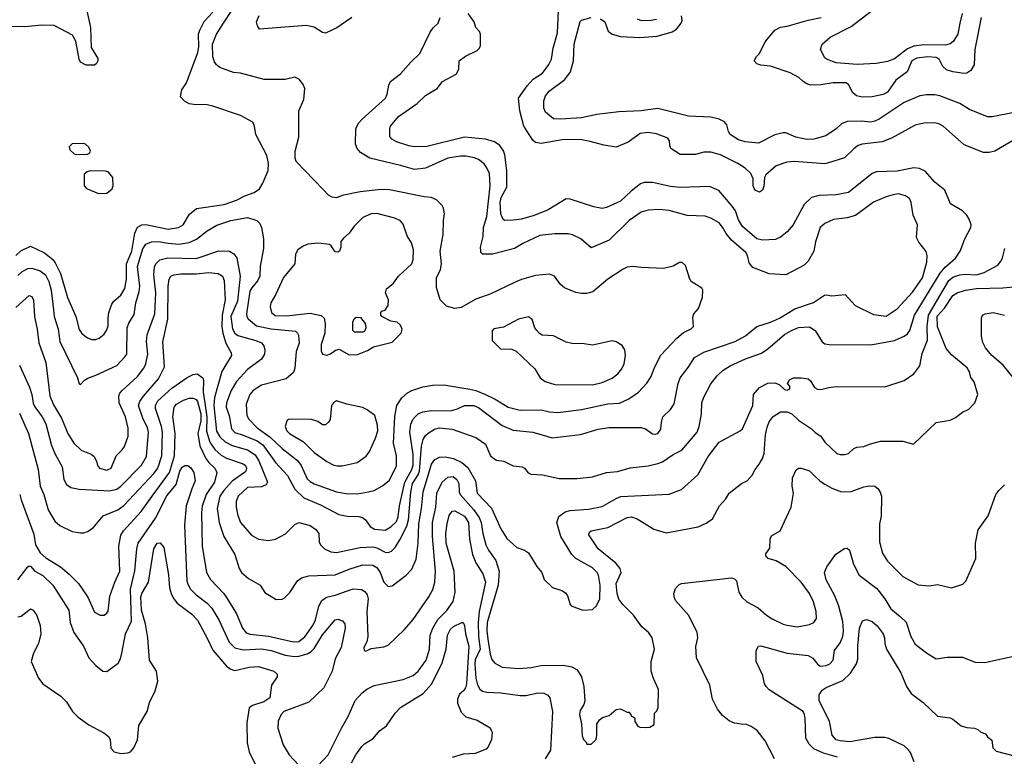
# Model space of a CAD drawing. Extents: x 997028 to 1115134, y 536408 to 618974.
# Tile 410 of 473: x 1073448 to 1080525, y 557634 to 562930. Entities that reach past the tile are written whole.
import ezdxf

# ---------------------------------------------------------------- set-up
doc = ezdxf.new("R2010")
doc.units = 0

msp = doc.modelspace()

# ---------------------------------------------------------------- linework, layer by layer
at = {"layer": '0CON10XD'}
for points in [[(1073910.5, 563085), (1073957.5, 562875), (1073960.7, 562730.7), (1074008.3, 562651.7), (1074010, 562635), (1074000, 562615), (1073985, 562602.5), (1073925, 562603.8), (1073885, 562623.8), (1073874.3, 562645), (1073850, 562775), (1073827.9, 562817.9), (1073695, 562887.1), (1073605, 562889.5), (1073485, 562879.1), (1073385, 562882.1)], [(1073419.2, 561235), (1073455, 561268.2), (1073525, 561300.6), (1073624.7, 561254.7), (1073685.3, 561205.3), (1073701.9, 561181.9), (1073740.3, 561105), (1073792, 560932), (1073851.8, 560795), (1073875, 560702), (1073894.1, 560674.1), (1073935, 560643.1), (1073965, 560629.4), (1073995, 560631.1), (1074019.1, 560640.9), (1074055, 560670), (1074075, 560700), (1074082.4, 560727.6), (1074083.7, 560783.7), (1074088.9, 560825), (1074110.4, 560885), (1074125, 560905.4), (1074175, 560948.2), (1074202.5, 560997.5), (1074214.8, 561065.2), (1074215.5, 561175), (1074254.3, 561265), (1074275.3, 561394.7), (1074295, 561437.1), (1074325, 561454.4), (1074355, 561458.5), (1074515, 561423.2), (1074588.8, 561435), (1074621.4, 561455), (1074667.6, 561532.4), (1074718.3, 561571.7), (1074918.1, 561601.9), (1075005, 561631.5), (1075066.7, 561663.3), (1075133.5, 561686.5), (1075170.8, 561715), (1075195.8, 561755), (1075233.8, 561845), (1075237.1, 561895), (1075223, 561953), (1075144.1, 562104.1), (1075136.2, 562165), (1075122.3, 562192.3), (1075035, 562242), (1074835, 562308.1), (1074795, 562317.8), (1074699.1, 562319.1), (1074665.6, 562325.6), (1074631.2, 562345), (1074603.8, 562375), (1074613.8, 562425), (1074645.6, 562475), (1074728.4, 562695), (1074735.2, 562735), (1074733.6, 562825), (1074741.4, 562855), (1074772.5, 562917.5), (1074834.7, 562985)], [(1073435, 561090), (1073463.6, 561116.4), (1073505, 561140.6), (1073535, 561143.5), (1073595, 561125.3), (1073632.4, 561095), (1073657.3, 561047.3), (1073674.8, 560985), (1073690.8, 560845), (1073696, 560795), (1073724.6, 560704.6), (1073735.5, 560615), (1073862, 560355), (1073875, 560312.5), (1073885, 560307.5), (1073912.7, 560337.3), (1073938.1, 560351.9), (1073995, 560372.9), (1074145, 560444.4), (1074204.4, 560505), (1074216.5, 560525), (1074219.6, 560715), (1074232, 560748), (1074270.9, 560809.1), (1074282.1, 560895), (1074307.5, 560975), (1074310.6, 561015), (1074294.2, 561155), (1074333.1, 561283.1), (1074355, 561316.8), (1074395, 561332.8), (1074445, 561335.8), (1074515, 561322), (1074595, 561316.8), (1074665, 561328.7), (1074717.7, 561352.3), (1074795, 561411.2), (1074865, 561453.1), (1074965, 561485.9), (1075085, 561507.3), (1075152, 561485), (1075173.6, 561463.6), (1075185.6, 561435.6), (1075200, 561355), (1075199.1, 561285), (1075176.4, 561156.4), (1075173.6, 561085), (1075160, 561055), (1075115, 561001.4), (1075102.4, 560977.6), (1075076.8, 560815), (1075079.6, 560795), (1075089.6, 560779.6), (1075149.5, 560729.5), (1075255, 560706.4), (1075429.6, 560689.6), (1075445, 560675.8), (1075450.9, 560660.9), (1075457.5, 560605), (1075435.5, 560545), (1075425.7, 560424.3), (1075415.6, 560394.4), (1075361.9, 560348.1), (1075185, 560301.3), (1075125.5, 560265), (1075101.5, 560235), (1075075.6, 560165), (1075079.2, 560085), (1075095, 560058.1), (1075154.6, 559995), (1075248.7, 559928.7), (1075335, 559848), (1075445, 559760.8), (1075470.8, 559725), (1075515, 559629.5), (1075535, 559609.6), (1075565, 559592.7), (1075725, 559536.2), (1075795, 559522.1), (1075875, 559521.8), (1075955, 559534.4), (1075995, 559545.7), (1076055, 559577.8), (1076105, 559618), (1076155, 559722.5), (1076156.4, 559795), (1076134.7, 559885), (1076144.3, 560075.7), (1076158.5, 560155), (1076195, 560210.6), (1076234.1, 560245.9), (1076266.7, 560263.3), (1076345, 560289.4), (1076415, 560303.1), (1076495, 560305.7), (1076683, 560273), (1076725, 560264), (1076795.7, 560235.7), (1076865, 560202.3), (1076958, 560145), (1077045, 560121.8), (1077195, 560125.5), (1077255, 560109.6), (1077315, 560104.6), (1077485, 560128.1), (1077675, 560166.9), (1077757.6, 560172.4), (1077826.1, 560203.9), (1077895, 560251.4), (1077955, 560316), (1077987.1, 560365), (1078010.2, 560429.8), (1078055, 560518), (1078170.4, 560639.6), (1078219.3, 560680.7), (1078275, 560708), (1078291.2, 560725), (1078285, 560790), (1078293.3, 560815), (1078327.7, 560852.3), (1078356.2, 560935), (1078356.7, 560985), (1078350.7, 561000.7), (1078275, 561047.5), (1078263.8, 561065), (1078233.6, 561163.6), (1078210, 561185), (1078190, 561185), (1078145, 561156.7), (1078075, 561140), (1077915, 561147.1), (1077854.4, 561155.6), (1077815, 561150.6), (1077785, 561136.9), (1077675, 561064.5), (1077566.4, 560973.6), (1077521.7, 560961.7), (1077485, 560960.9), (1077445, 560968.5), (1077362.8, 561002.8), (1077334, 561025), (1077291.2, 561085), (1077255, 561100), (1077155, 561090.6), (1077055, 561062.5), (1077005, 561041.4), (1076835, 560958.6), (1076725, 560919.4), (1076620.3, 560859.7), (1076575, 560852.9), (1076515, 560870.8), (1076470.8, 560915), (1076442.5, 561005), (1076444.2, 561075), (1076472.2, 561135), (1076479.5, 561175), (1076469.5, 561265), (1076491.9, 561385), (1076492.9, 561485), (1076500, 561535), (1076494.1, 561574.1), (1076484.1, 561594.1), (1076444.1, 561634.1), (1076405, 561650.8), (1076355, 561655.6), (1076105, 561705.5), (1076045, 561709.5), (1075895, 561692.7), (1075765, 561665.6), (1075725, 561649.2), (1075693.2, 561653.2), (1075668.3, 561668.3), (1075627.9, 561707.9), (1075435, 561910), (1075427.5, 561935), (1075427.1, 561985), (1075453.1, 562085), (1075454.4, 562275), (1075490, 562355), (1075496, 562435), (1075486.2, 562465), (1075459.5, 562499.5), (1075425, 562516.7), (1075355, 562500), (1075205, 562500), (1075035, 562545.6), (1074985, 562550.6), (1074885.5, 562585.5), (1074861.9, 562605), (1074846.9, 562626.9), (1074835, 562662.5), (1074833.1, 562755), (1074862.5, 562825), (1074913.6, 562905), (1074971.2, 562995)], [(1080607, 562073), (1080455.9, 561984.1), (1080415, 561974.2), (1080375, 561975.8), (1080235, 562030.8), (1080085, 562164.4), (1080055, 562181.5), (1080025, 562189.1), (1079946.6, 562186.6), (1079885, 562170.5), (1079715, 562078.1), (1079647.8, 562052.2), (1079502.5, 562035), (1079475, 562025.6), (1079445.8, 562005), (1079375, 561936), (1079255, 561898.1), (1079235, 561894.4), (1079015, 561910.4), (1078962.5, 561905), (1078885, 561878.6), (1078811.2, 561815), (1078802, 561795), (1078796.1, 561733.9), (1078786.7, 561705), (1078765, 561690), (1078735, 561703.3), (1078726.4, 561716.4), (1078720, 561735), (1078718.8, 561785), (1078703, 561823), (1078662, 561862), (1078610, 561895), (1078485, 561957.3), (1078415, 561976.4), (1078365, 561978.5), (1078305, 561960.6), (1078195, 561960.8), (1078127.5, 562005), (1078120, 562025), (1078119.3, 562059.3), (1078105, 562078.8), (1078025, 562110), (1077965, 562118.2), (1077908.3, 562111.7), (1077821.3, 562048.7), (1077735, 562014), (1077645, 562027.1), (1077547.5, 562055), (1077475, 562068.5), (1077346.4, 562066.4), (1077195, 562040), (1077155, 562046.7), (1077135, 562063.3), (1077072.1, 562165), (1077042.5, 562275), (1077032.5, 562365), (1077094.3, 562455), (1077138.4, 562501.6), (1077205, 562546.2), (1077251, 562609), (1077269.6, 562645), (1077281.1, 562725), (1077313.9, 562836.1), (1077320, 562995)], [(1080205.3, 562904.7), (1080190.8, 562825), (1080157, 562773), (1080135, 562756.5), (1080102.3, 562747.7), (1079945, 562749.5), (1079875, 562740.6), (1079829.7, 562720.3), (1079735, 562649.2), (1079685, 562628.9), (1079604.6, 562614.6), (1079466.7, 562606.7), (1079315, 562619.6), (1079246.7, 562645), (1079234, 562655), (1079202.5, 562715), (1079216, 562755), (1079272, 562805), (1079425, 562880), (1079568.7, 562991.3)], [(1073419.8, 560860.2), (1073515, 560946), (1073535, 560938.8), (1073547.1, 560912.9), (1073553.9, 560793.9), (1073573.8, 560703.8), (1073585.9, 560605.9), (1073635.3, 560465), (1073665.4, 560225), (1073689.6, 560159.6), (1073747.5, 560065), (1073793.5, 559955), (1073836.2, 559886.2), (1073890, 559835), (1073961.2, 559805), (1073980.9, 559790.9), (1074000, 559755), (1074006, 559725), (1074021.2, 559705), (1074075, 559690), (1074104.3, 559705.7), (1074140, 559795), (1074183.9, 559836.1), (1074199.7, 559860.3), (1074226.9, 559935), (1074227.1, 559992.9), (1074208, 560075), (1074162.2, 560175), (1074160, 560225), (1074167.1, 560245), (1074184.4, 560265), (1074293.5, 560365), (1074340.4, 560425), (1074354.6, 560455), (1074367.5, 560525), (1074359.7, 560615), (1074364, 560665), (1074419.3, 560815), (1074426.7, 560965), (1074410.8, 561095), (1074416.7, 561153.3), (1074425.5, 561175), (1074455, 561202.5), (1074512.4, 561217.6), (1074715, 561211.9), (1074877.9, 561267.9), (1074955, 561265.6), (1074987.5, 561247.5), (1075007.8, 561217.8), (1075031.2, 561085), (1075013, 560905), (1074964.5, 560795), (1074977.5, 560707.5), (1074995, 560676.2), (1075015, 560659.6), (1075145, 560623.8), (1075185.9, 560605.9), (1075203.1, 560585), (1075209.5, 560555), (1075207.5, 560525), (1075185, 560489.4), (1075085, 560415.6), (1075005, 560327.8), (1074966.6, 560265), (1074933.2, 560175), (1074931.9, 560145), (1074952.4, 560085), (1074969.1, 559989.1), (1074995, 559962), (1075055, 559943.4), (1075155, 559901), (1075195, 559872.5), (1075286.2, 559745), (1075372.6, 559652.6), (1075424.8, 559554.8), (1075490.9, 559490.9), (1075610.6, 559440.6), (1075742.6, 559372.6), (1075800.2, 559360.2), (1075885, 559357.7), (1075911.2, 559351.2), (1075933.3, 559335), (1075966.5, 559286.5), (1075997.4, 559267.4), (1076075, 559260), (1076115, 559284), (1076155, 559322.2), (1076167.1, 559355), (1076176.4, 559435), (1076215.6, 559605.6), (1076265.1, 559694.9), (1076275, 559730), (1076274.8, 559804.8), (1076251.8, 559965), (1076258.3, 560021.7), (1076273.6, 560056.4), (1076292.1, 560077.9), (1076312.5, 560095), (1076345, 560110), (1076405, 560119.3), (1076545, 560118.6), (1076595, 560131.3), (1076645, 560155.4), (1076712.5, 560155), (1076745, 560140.9), (1076915, 560012.9), (1076995, 559979.2), (1077135, 559964.5), (1077275, 559923.8), (1077478.6, 559948.6), (1077605, 559986.9), (1077685, 559998.1), (1077915, 559997.8), (1077945, 559989.2), (1077995, 559952.5), (1078015, 559950), (1078035, 559955.8), (1078055.6, 559985), (1078060, 560035), (1078071.1, 560075), (1078125, 560128.1), (1078151.2, 560168.8), (1078179.6, 560315), (1078193.8, 560355), (1078251.5, 560428.5), (1078297.8, 560502.2), (1078365, 560540.5), (1078590, 560615), (1078663.8, 560656.2), (1078745.4, 560724.6), (1078845, 560754.6), (1078908.6, 560785), (1079018.6, 560851.4), (1079153, 560897), (1079231.7, 560948.3), (1079245, 560951.2), (1079285, 560944), (1079380, 560955), (1079453.3, 560875), (1079585, 560809.2), (1079675, 560798.1), (1079755, 560851.9), (1079865, 560971.8), (1079936.9, 561075), (1079967.6, 561187.6), (1079970.6, 561235), (1079963, 561263), (1079910.3, 561330.3), (1079894.5, 561364.5), (1079900.6, 561455), (1079868.6, 561525), (1079855.7, 561615.7), (1079844.2, 561645), (1079814.6, 561664.6), (1079765, 561677.5), (1079725, 561671.5), (1079675, 561656.5), (1079585, 561616.9), (1079455, 561522), (1079395, 561504.4), (1079296.3, 561493.7), (1079234, 561465), (1079201.4, 561435), (1079167.3, 561332.7), (1079155.5, 561264.5), (1079115.4, 561194.6), (1079085, 561164), (1078955, 561094.4), (1078835, 561103.5), (1078718.3, 561148.3), (1078690.9, 561180.9), (1078679.2, 561235), (1078667.5, 561255), (1078564.5, 561345), (1078525, 561392.5), (1078505, 561431.4), (1078475, 561470.4), (1078415, 561502.5), (1078375, 561516.5), (1078245, 561521.4), (1078115, 561557.8), (1078045, 561564.5), (1077965, 561559.5), (1077914, 561545), (1077828, 561485), (1077685.3, 561344.7), (1077555, 561290), (1077480, 561355), (1077422, 561382), (1077389.3, 561389.3), (1077295, 561389.5), (1077185, 561377.7), (1077065, 561321.9), (1077005, 561284.4), (1076845, 561244.2), (1076773.6, 561243.6), (1076762.5, 561255), (1076761.7, 561268.3), (1076760, 561295), (1076778.8, 561371.2), (1076780.8, 561435), (1076804.4, 561515), (1076828.8, 561735), (1076823.5, 561825), (1076806, 561866), (1076785, 561894.3), (1076745, 561924.5), (1076715, 561936.2), (1076655, 561948.5), (1076615, 561948.5), (1076525, 561933.2), (1076365, 561862.7), (1076285, 561852.5), (1076185, 561882.1), (1075963.6, 561933.6), (1075896.2, 561975), (1075873.8, 562005), (1075861.2, 562035), (1075864.3, 562145), (1075882.9, 562185), (1075908.6, 562215), (1076075.8, 562365), (1076090, 562395), (1076099.7, 562460.3), (1076112.9, 562485), (1076185, 562540.8), (1076259.2, 562625), (1076324.1, 562685.9), (1076398.6, 562841.4), (1076419.1, 562870.9), (1076455.6, 562905), (1076468.8, 562945)], [(1073445, 560446.2), (1073517.7, 560287.7), (1073534, 560235), (1073543.6, 560173.6), (1073555.7, 560145.7), (1073609.3, 560075), (1073634.7, 560025), (1073675, 559867.5), (1073702.3, 559805), (1073752.9, 559715), (1073765.5, 559625), (1073785, 559586.9), (1073815, 559567.3), (1073875, 559553.8), (1074095, 559541.8), (1074145, 559553.8), (1074175, 559575.4), (1074323.9, 559726.1), (1074359.9, 559790.1), (1074374.1, 559965), (1074365.9, 559995), (1074331.9, 560065), (1074302.4, 560155), (1074310.3, 560185), (1074336.8, 560223.2), (1074445, 560346.7), (1074488.2, 560435), (1074476.4, 560613.6), (1074513.4, 560776.6), (1074514.2, 561015), (1074521.8, 561065), (1074535, 561085.4), (1074556.2, 561095), (1074605, 561102.9), (1074715, 561103.1), (1074805, 561112.9), (1074874, 561104), (1074905.6, 561085), (1074917.3, 561055), (1074924.7, 560915), (1074903.3, 560805), (1074900.2, 560725), (1074908, 560675), (1074928.8, 560605), (1074967.3, 560535), (1074970.9, 560515), (1074900.3, 560399.7), (1074847.5, 560212.5), (1074842.5, 560155), (1074862.4, 559972.4), (1074885, 559930), (1074925, 559894.7), (1074975, 559869.2), (1075085, 559836.8), (1075140.7, 559800.7), (1075167.2, 559757.2), (1075229.4, 559605), (1075218, 559585), (1075185, 559571.5), (1075085, 559567.5), (1075016.9, 559503.1), (1075003.6, 559465), (1075004.5, 559425.5), (1075015.4, 559365), (1075035.8, 559315.8), (1075112.8, 559222.8), (1075165, 559194), (1075235, 559186.3), (1075286, 559194), (1075357.1, 559232.9), (1075425, 559301.1), (1075455, 559314.4), (1075535, 559292.5), (1075575, 559265.6), (1075596.9, 559235), (1075600.6, 559175), (1075608.6, 559155), (1075637.5, 559125), (1075684, 559104), (1075725, 559100), (1075895, 559136), (1075985, 559140), (1076015, 559133.2), (1076075, 559102.1), (1076095, 559100), (1076120.2, 559109.8), (1076145.9, 559134.1), (1076180.9, 559189.1), (1076230.7, 559289.3), (1076241.6, 559335), (1076258, 559532), (1076271.8, 559595), (1076312, 559658), (1076322.2, 559685), (1076336.4, 559863.6), (1076348.8, 559911.2), (1076365, 559939.5), (1076383.3, 559956.7), (1076429.2, 559985), (1076465, 559996), (1076556.7, 559985), (1076725, 559926.7), (1076795, 559878), (1076832.5, 559795), (1076855, 559773.8), (1076875, 559764), (1076927.5, 559755), (1076995, 559721.2), (1077060, 559715), (1077076.4, 559706.4), (1077101.7, 559671.7), (1077122.5, 559662.5), (1077205, 559658.5), (1077325, 559630.5), (1077455, 559630.5), (1077565, 559642.9), (1077665.5, 559674.5), (1077745, 559682.5), (1077835, 559708.5), (1077965, 559721.5), (1078035, 559738.9), (1078068.3, 559751.7), (1078145, 559802.9), (1078205.8, 559835), (1078317.8, 559965), (1078331.4, 560005), (1078347.1, 560095), (1078351.4, 560175), (1078364.5, 560215.5), (1078415, 560311.2), (1078461.9, 560368.1), (1078505, 560409.4), (1078555, 560441.8), (1078665, 560492.5), (1078778.5, 560531.5), (1078825, 560563.1), (1078945, 560666.4), (1078996, 560695), (1079045, 560716.1), (1079125, 560721.5), (1079165, 560694.4), (1079215, 560613.1), (1079235, 560600), (1079265, 560593.8), (1079565, 560592.2), (1079735, 560623.5), (1079806, 560654), (1079828.5, 560671.5), (1079845.3, 560694.7), (1079878.7, 560805), (1080063.6, 561106.4), (1080099, 561151), (1080172.7, 561215), (1080207.3, 561265), (1080241.1, 561355), (1080284.5, 561435), (1080285.5, 561455.5), (1080272.9, 561495), (1080255.6, 561525.6), (1080224.5, 561554.5), (1080138, 561605), (1080096, 561705), (1080025, 561761.4), (1079955, 561840), (1079915, 561860), (1079875, 561864.4), (1079755, 561840.9), (1079605, 561836.7), (1079575, 561823.1), (1079405, 561686.9), (1079315, 561670), (1079195, 561665.7), (1079138.8, 561651.2), (1079085, 561601.2), (1079006.4, 561455), (1078965, 561404.5), (1078915, 561365.6), (1078880.2, 561349.8), (1078786.4, 561343.6), (1078745, 561355.4), (1078642.4, 561442.4), (1078615, 561490), (1078592.3, 561555), (1078569.4, 561589.4), (1078472.4, 561702.4), (1078405, 561730), (1078195, 561723.8), (1078125, 561730.9), (1077995, 561759.4), (1077935, 561759.4), (1077909.3, 561750.7), (1077841.9, 561698.1), (1077765, 561625.4), (1077665, 561579.1), (1077635, 561573.5), (1077575, 561583.3), (1077405, 561640), (1077375, 561642), (1077245, 561563.1), (1077145, 561522.9), (1077055, 561496.8), (1076995, 561487.9), (1076935, 561486.7), (1076923, 561493), (1076905.2, 561535.2), (1076901.2, 561615), (1076908.8, 561651.2), (1076948.8, 561725), (1076949, 561845), (1076935, 561957.5), (1076926.2, 561986.2), (1076899.2, 562025), (1076860.9, 562050.9), (1076795, 562071.8), (1076645, 562086.2), (1076375, 562018.8), (1076285, 562016.2), (1076245, 562022.9), (1076155, 562052.5), (1076121.9, 562071.9), (1076108.8, 562091.2), (1076107, 562143), (1076112.9, 562165), (1076169.4, 562235), (1076305, 562328.5), (1076365, 562385.7), (1076448.8, 562435), (1076487.5, 562485), (1076585, 562538.8), (1076603.3, 562575), (1076607.5, 562635), (1076653, 562667), (1076735, 562708.8), (1076753.3, 562725), (1076760, 562745), (1076760, 562825), (1076752.5, 562845), (1076726.7, 562875), (1076713.3, 562915), (1076672, 562975)], [(1075835, 562946.5), (1075727.8, 562872.2), (1075645, 562834.3), (1075625, 562838.6), (1075565, 562875.5), (1075507.6, 562887.6), (1075171.7, 562861.7), (1075156.2, 562885), (1075150.8, 562915), (1075168.9, 562961.1)], [(1080595, 562263.1), (1080437.5, 562232.5), (1080405, 562231.5), (1080275, 562284.4), (1080205, 562326.7), (1080062, 562382), (1080025, 562390), (1079965, 562390), (1079916.6, 562383.4), (1079805, 562335.6), (1079625.6, 562215), (1079595, 562200), (1079565, 562193.8), (1079495, 562200.4), (1079395, 562198.9), (1079355, 562181.4), (1079315, 562144.3), (1079241.2, 562095), (1079155, 562071.5), (1079105, 562069.2), (1079025.5, 562085.5), (1078955.5, 562115.5), (1078935, 562117.5), (1078875, 562102.9), (1078758.8, 562041.2), (1078661.5, 562051.5), (1078615, 562066.5), (1078554.4, 562104.4), (1078541.2, 562125), (1078531.2, 562175), (1078513.3, 562195), (1078475, 562214.2), (1078415, 562228.1), (1078255, 562237.1), (1078035, 562291.9), (1077915, 562273.6), (1077755, 562268.5), (1077595, 562248.5), (1077484.6, 562225.4), (1077335.7, 562215.7), (1077285, 562216.9), (1077225.8, 562265), (1077214.5, 562295), (1077214.6, 562345.4), (1077228, 562382), (1077254.4, 562415), (1077365, 562499.4), (1077406.5, 562555), (1077427.5, 562635), (1077432.7, 562755), (1077475, 562917.5), (1077485.8, 562925.8), (1077555, 562944.6)], [(1077623.3, 562935), (1077653.1, 562915), (1077678.2, 562848.2), (1077706.8, 562826.8), (1077765, 562809.2), (1077905, 562800.9), (1078030.4, 562810.4), (1078137.9, 562842.1), (1078167.5, 562862.5), (1078202.7, 562905), (1078209.5, 562925), (1078205, 562956.7)], [(1077886.7, 562935), (1077913.6, 562923.6), (1077985.6, 562925.6), (1078025, 562932.9)], [(1080358.2, 562945), (1080312.9, 562715), (1080308.1, 562605), (1080284.2, 562565), (1080255, 562546.7), (1080235, 562543.3), (1080155.4, 562554.6), (1080109.7, 562569.8), (1080082.8, 562592.8), (1080056.5, 562645), (1080035, 562659.2), (1079975, 562661.9), (1079895, 562653.5), (1079860.9, 562635), (1079826.5, 562555), (1079745.6, 562494.4), (1079685, 562408.8), (1079655, 562391.1), (1079575.4, 562375.4), (1079505, 562373.8), (1079463.3, 562383.3), (1079436.9, 562405), (1079405.5, 562465), (1079385, 562475.4), (1079295, 562476.2), (1079205, 562460.8), (1079135, 562460), (1079105, 562468), (1079080, 562485), (1079046.7, 562515), (1078985, 562547.5), (1078845, 562596), (1078773.9, 562603.9), (1078745, 562613.3), (1078727.5, 562635), (1078743.3, 562665), (1078765, 562687.5), (1078805, 562770), (1078874.4, 562855.6), (1078915, 562875.8), (1078965, 562883.1), (1079114, 562926), (1079208.8, 562945)], [(1080222.1, 562975), (1080205.3, 562904.7)], [(1073855, 561960), (1073935, 561962.5), (1073949.3, 561970.7), (1073957.5, 561985), (1073945, 562012.5), (1073920, 562035), (1073905, 562040), (1073825, 562037.5), (1073803, 562017), (1073807.5, 561995), (1073840, 561965), (1073855, 561960)], [(1074015, 561680), (1074075, 561683.3), (1074112.5, 561715), (1074120, 561735), (1074117.5, 561795), (1074085, 561832.5), (1074065, 561840), (1073955, 561842.5), (1073933, 561837), (1073911.7, 561818.3), (1073910, 561735), (1073927, 561717), (1074015, 561680)], [(1075655, 560517.5), (1075682.3, 560527.7), (1075716.4, 560553.6), (1075745, 560560), (1075815, 560520), (1075875, 560523.3), (1075947.7, 560552.3), (1075991.2, 560578.8), (1076125, 560611.2), (1076190, 560675), (1076196.7, 560705), (1076185, 560732.5), (1076160, 560755), (1076115, 560763.3), (1076050, 560795), (1076042.5, 560805), (1076042.5, 560825), (1076050, 560835), (1076075, 560842.5), (1076096.2, 560875), (1076098, 560915), (1076076.7, 560965), (1076083.3, 560995), (1076134.4, 561035.6), (1076170.8, 561085), (1076267.1, 561175), (1076276.9, 561205), (1076277.8, 561275), (1076262.9, 561325), (1076232.5, 561375), (1076205, 561460), (1076185, 561484), (1076145, 561502.5), (1076015, 561535.5), (1075975, 561533.3), (1075915, 561508.6), (1075850.8, 561445), (1075815, 561394), (1075775, 561360), (1075756.7, 561335), (1075756.1, 561293.9), (1075746.7, 561265), (1075735, 561257.5), (1075715, 561260), (1075686.7, 561305), (1075673.9, 561313.9), (1075595, 561322.5), (1075517.5, 561315), (1075485, 561302), (1075446.2, 561275), (1075430.8, 561245), (1075424.2, 561175), (1075344.6, 561075.4), (1075287.4, 560952.6), (1075251.9, 560895), (1075246.9, 560865), (1075258.6, 560825), (1075285, 560803.1), (1075365, 560800.4), (1075535, 560820.5), (1075615, 560804), (1075636.2, 560785), (1075642.7, 560742.7), (1075640.8, 560675), (1075614.4, 560595), (1075615, 560550), (1075625, 560526.2), (1075655, 560517.5)], [(1074422.9, 560157.1), (1074441.6, 560188.4), (1074540.1, 560279.9), (1074652.2, 560357.8), (1074695, 560378.6), (1074722.7, 560382.7), (1074764, 560355), (1074769.4, 560335), (1074767.2, 560255), (1074791.6, 560075), (1074790.5, 559970.5), (1074813.4, 559893.4), (1074850.5, 559840.5), (1074895, 559797.8), (1074935, 559778.1), (1075055, 559737.3), (1075071.5, 559725), (1075078.9, 559705), (1075072.9, 559685), (1075062.7, 559675), (1074975, 559611.3), (1074913.7, 559545), (1074885.8, 559505), (1074866.9, 559415), (1074882, 559315), (1074915, 559214), (1074994.4, 559085), (1075024.4, 558985), (1075042.9, 558955), (1075091.1, 558911.1), (1075176.7, 558865), (1075210.7, 558810.7), (1075290.7, 558760.7), (1075335, 558762.5), (1075349.3, 558770.7), (1075389.3, 558810.7), (1075443.8, 558895), (1075472.4, 558917.6), (1075525, 558930.5), (1075715, 558937.7), (1075815, 558978.7), (1075915, 559011.1), (1075985, 559008.7), (1076015, 558990.4), (1076039.7, 558955), (1076065.5, 558885), (1076095, 558854.4), (1076125, 558860), (1076225, 558937.1), (1076265, 558978), (1076297.9, 559052.1), (1076312.8, 559165), (1076317.6, 559305), (1076336.7, 559415), (1076347.4, 559535), (1076407.9, 559735), (1076432.6, 559767.4), (1076464.6, 559785.4), (1076505, 559786.4), (1076565, 559773.8), (1076625, 559745.4), (1076669.1, 559709.1), (1076724.6, 559615), (1076735.5, 559525), (1076838.1, 559418.1), (1076905, 559270), (1076948.9, 559198.9), (1077021.2, 559135), (1077076.8, 559116.8), (1077105.5, 559095.5), (1077165, 558998.8), (1077201.2, 558955), (1077216.7, 558905), (1077276.4, 558846.4), (1077345, 558826.2), (1077369.7, 558809.7), (1077385, 558787.5), (1077403.3, 558725), (1077412.5, 558715), (1077495, 558683.8), (1077565, 558690), (1077593.3, 558715), (1077617.5, 558765), (1077619.2, 558865), (1077607.1, 558935), (1077597.1, 558955), (1077565, 558989.4), (1077445.6, 559055.6), (1077416, 559085), (1077338.1, 559215), (1077309.4, 559315), (1077322.9, 559357.1), (1077368.9, 559391.1), (1077405, 559400.5), (1077535, 559410.5), (1077635, 559429.5), (1077735, 559488.2), (1077769.1, 559500.9), (1078115, 559518.1), (1078205, 559552.9), (1078322.6, 559657.4), (1078395, 559789.2), (1078475, 559892.2), (1078626.4, 559973.6), (1078642.4, 559987.6), (1078716, 560155), (1078722, 560235), (1078764, 560285), (1078823.8, 560316.2), (1078875, 560320), (1078906.9, 560306.9), (1078945, 560270), (1078965, 560266.7), (1078982.5, 560275), (1078982.5, 560295), (1078967.5, 560315), (1078980.5, 560339.5), (1079010, 560355), (1079064.1, 560355.9), (1079115, 560348.8), (1079132.3, 560332.3), (1079160, 560285), (1079183, 560273), (1079205, 560270), (1079263.6, 560286.4), (1079315, 560293.1), (1079665, 560290.5), (1079805, 560336.9), (1079875, 560384.4), (1079918.2, 560441.8), (1079935, 560530), (1079971.8, 560625), (1079969.8, 560725), (1079979.8, 560805), (1080124.8, 561055.2), (1080155, 561079.4), (1080205, 561095.8), (1080245, 561101.2), (1080325, 561096), (1080378.9, 561111.1), (1080477.5, 561165), (1080502.9, 561195), (1080512.5, 561217.5), (1080528.8, 561285)], [(1073447.5, 559515), (1073457.4, 559477.4), (1073550.2, 559230.2), (1073560, 559155), (1073595, 559096.1), (1073635, 559061.5), (1073740.6, 558995), (1073804.1, 558944.1), (1073870.6, 558875), (1073938, 558778), (1073985, 558670), (1074025, 558647.5), (1074055, 558648), (1074075, 558662), (1074083.2, 558676.8), (1074095.6, 558785), (1074130.4, 558885), (1074167.1, 558965), (1074160, 559145), (1074175.3, 559224.7), (1074194.5, 559255), (1074321.1, 559395), (1074400.3, 559505), (1074524.8, 559675), (1074561.4, 559795), (1074565.8, 559955), (1074547.2, 560075), (1074557.3, 560145), (1074573.5, 560165), (1074625, 560194.1), (1074665, 560207.6), (1074695, 560209.2), (1074715, 560200.3), (1074726.5, 560185), (1074749.7, 560095), (1074749.4, 560045), (1074728.9, 559955), (1074741.3, 559865), (1074784.8, 559774.8), (1074806.3, 559746.3), (1074850.9, 559705), (1074865.5, 559675), (1074847.2, 559605), (1074787.1, 559515), (1074759, 559431), (1074754.1, 559385), (1074759.2, 559145), (1074790.4, 558955), (1074819.1, 558905), (1074914.5, 558805), (1074935, 558775.6), (1075005, 558657.1), (1075049.6, 558555), (1075075, 558522.1), (1075105, 558511.3), (1075235, 558497.6), (1075415, 558457.4), (1075455, 558460), (1075497.9, 558492.1), (1075555.2, 558574.8), (1075573.2, 558615), (1075597.4, 558712.6), (1075620.4, 558755), (1075652.3, 558777.7), (1075715, 558792.7), (1075845, 558838.5), (1075903.8, 558833.8), (1075929.3, 558819.3), (1075945, 558794), (1075951.3, 558765), (1075942.4, 558675), (1075949.6, 558495), (1075943.3, 558456.7), (1075922, 558415), (1075923.8, 558395), (1075935, 558390), (1075975, 558408.8), (1076065, 558420), (1076095, 558432), (1076213.8, 558546.2), (1076275, 558618), (1076388.8, 558781.2), (1076416.9, 558833.1), (1076431.2, 558885), (1076436.8, 558965), (1076413.9, 559213.9), (1076414.8, 559315), (1076438.3, 559425), (1076446, 559525), (1076483.9, 559605), (1076525, 559640.7), (1076563.8, 559645), (1076589.3, 559625), (1076604.1, 559595), (1076606.5, 559535), (1076613.5, 559515), (1076708.6, 559408.6), (1076750.3, 559350.3), (1076764.3, 559315), (1076776.7, 559235), (1076798.1, 559155), (1076817.3, 559115), (1076871.1, 559041.1), (1076893.8, 558963.8), (1076887.5, 558865), (1076808.4, 558595), (1076805.5, 558535), (1076812.4, 558475), (1076828.6, 558368.6), (1076840.2, 558330.2), (1076863.9, 558303.9), (1076915, 558274.4), (1077035, 558264.6), (1077125, 558271.5), (1077195, 558287.1), (1077355, 558289.1), (1077415, 558276.9), (1077455, 558254.2), (1077486.2, 558206.2), (1077503.6, 558135), (1077509.1, 558030.9), (1077502.5, 558005), (1077476.8, 557963.2), (1077472.2, 557935), (1077486.2, 557865), (1077490.7, 557780.7), (1077500, 557755), (1077520, 557735), (1077525, 557720), (1077555, 557720), (1077590, 557755), (1077596.2, 557785), (1077596.7, 557865), (1077614.1, 557895.9), (1077636.4, 557913.6), (1077683.6, 557926.4), (1077735, 557970), (1077766.1, 557976.1), (1077815, 557950), (1077825, 557950), (1077840, 557935), (1077841.7, 557921.7), (1077855, 557920), (1077868.3, 557908.3), (1077870, 557885), (1077890.7, 557850.7), (1077905, 557843.3), (1077945, 557840), (1077977, 557843), (1078008.3, 557861.7), (1078010, 557945), (1078028.3, 557961.7), (1078037.5, 557985), (1078038, 558115), (1078002.4, 558192.4), (1077987.1, 558245), (1077987.1, 558315), (1078010, 558405), (1077994.4, 558485), (1077970.6, 558520.6), (1077918.6, 558565), (1077858.9, 558648.9), (1077782.9, 558725), (1077755, 558764), (1077742.8, 558805), (1077734.2, 558875), (1077770.9, 558955), (1077763.1, 558985), (1077732.3, 559022.3), (1077605.4, 559125), (1077538.9, 559225), (1077542.2, 559245), (1077555, 559255.4), (1077675, 559278.5), (1077815, 559350), (1077845, 559354.6), (1077885, 559341.2), (1078005, 559265.7), (1078095, 559241.4), (1078325, 559282.9), (1078381.2, 559308.8), (1078427.9, 559342.1), (1078478, 559435), (1078522, 559485), (1078546, 559525), (1078635, 559594), (1078677.5, 559615), (1078712.5, 559655), (1078733.3, 559695), (1078763.8, 559735), (1078787.5, 559775), (1078798.7, 559811.3), (1078808.6, 559945), (1078820.3, 559999.7), (1078835, 560037.8), (1078863.2, 560076.8), (1078915, 560109.7), (1078965, 560111.6), (1078997.5, 560095), (1079045, 560050), (1079138.9, 559988.9), (1079165, 559961.2), (1079206.2, 559935), (1079235, 559893.3), (1079321.2, 559811.2), (1079343.9, 559803.9), (1079376.1, 559803.9), (1079405, 559810), (1079443.9, 559846.1), (1079465, 559856.2), (1079515, 559862), (1079555, 559878.8), (1079635, 559898.8), (1079795, 559900), (1079871.7, 559878.3), (1080035, 560033.3), (1080135, 560051.2), (1080175, 560068.8), (1080225, 560107.5), (1080269.3, 560130.7), (1080312.5, 560175), (1080333.8, 560235), (1080308.8, 560325), (1080285, 560357.5), (1080275, 560397.5), (1080257.8, 560427.8), (1080145, 560519.4), (1080107.3, 560565), (1080045, 560722), (1080041.9, 560798.1), (1080093.7, 560856.3), (1080155, 560946.1), (1080185, 560965.3), (1080245, 560984.1), (1080325, 560998.3), (1080515, 561000.9), (1080615, 561011.9)], [(1075915, 560682.5), (1075855, 560682.5), (1075842.5, 560695), (1075842.5, 560755), (1075851.7, 560778.3), (1075865, 560790), (1075898.3, 560788.3), (1075930, 560745), (1075936.1, 560713.9), (1075925, 560687.5), (1075915, 560682.5)], [(1077565, 560303.5), (1077635, 560322.5), (1077705, 560351.9), (1077746.9, 560383.1), (1077775, 560419.2), (1077792.2, 560455), (1077800.8, 560515), (1077797.3, 560557.3), (1077778.3, 560588.3), (1077735, 560613.8), (1077705, 560620), (1077565, 560590), (1077505, 560600), (1077415, 560600.8), (1077375, 560612), (1077285, 560656), (1077202.7, 560662.7), (1077183.3, 560673.3), (1077164.5, 560694.5), (1077151.4, 560715), (1077131.2, 560775), (1077105, 560793.8), (1077032.7, 560777.3), (1076925, 560720), (1076855, 560707.5), (1076843, 560693), (1076843, 560623), (1076903, 560563), (1076985, 560560), (1077015, 560546.7), (1077149.7, 560419.7), (1077188.8, 560355), (1077225, 560329.2), (1077295, 560307.1), (1077565, 560303.5)], [(1080596.9, 560345), (1080515.9, 560445.9), (1080435.3, 560515.3), (1080390.2, 560570.2), (1080369.7, 560609.7), (1080360, 560655), (1080360, 560785), (1080368.8, 560805), (1080386.7, 560815), (1080445, 560823.6), (1080526.7, 560805)], [(1073445, 560100.8), (1073510.5, 559955), (1073579.6, 559695), (1073595, 559576.2), (1073620.5, 559515), (1073653.1, 559405), (1073700, 559325), (1073735, 559292), (1073825, 559251.2), (1073885, 559240), (1073909.3, 559240.7), (1073935, 559250), (1073975, 559276), (1074047.8, 559362.2), (1074153.6, 559406.4), (1074195, 559436.2), (1074415, 559668.9), (1074441.4, 559705), (1074469.3, 559795), (1074474, 559965), (1074466.1, 560006.1), (1074424.2, 560135), (1074422.9, 560157.1)], [(1075728.6, 559721.4), (1075765, 559723.3), (1075873.3, 559745), (1075938.6, 559791.4), (1075961.9, 559825), (1076005, 559920), (1076020.8, 559975), (1076020.4, 560015), (1075999.4, 560085), (1075945.5, 560125.5), (1075911.2, 560141.2), (1075800, 560165), (1075725, 560190), (1075703.7, 560176.3), (1075688, 560155), (1075678.8, 560055), (1075666.7, 560035), (1075645, 560016.7), (1075625, 560016.7), (1075591.4, 560041.4), (1075545, 560055.6), (1075385, 560058.8), (1075369.3, 560050.7), (1075355.8, 560005), (1075368.6, 559975), (1075387.1, 559955), (1075488.6, 559895), (1075565, 559819.2), (1075654.5, 559754.5), (1075705, 559727.5), (1075728.6, 559721.4)], [(1073435, 558902), (1073505, 558996.2), (1073515, 559003.8), (1073525, 559000), (1073555.4, 558965.4), (1073615, 558934.5), (1073686.5, 558865), (1073801.5, 558685), (1073810, 558595), (1073837.5, 558525), (1073905.6, 558425), (1073945, 558342), (1073995, 558286), (1074045, 558246.7), (1074075, 558243.3), (1074155, 558303.8), (1074171.8, 558335), (1074182.5, 558375), (1074209.2, 558515), (1074252.1, 558605), (1074244.3, 558835.7), (1074275, 558966.7), (1074289.6, 559125), (1074300, 559165), (1074424, 559346), (1074505, 559506.2), (1074571.5, 559588.5), (1074599.8, 559685), (1074615, 559712.7), (1074635, 559725.4), (1074655, 559724.6), (1074678, 559708), (1074699.5, 559675), (1074709.1, 559615), (1074685, 559557.5), (1074644.7, 559435), (1074632.8, 559295), (1074649.2, 558895), (1074655, 558870.8), (1074676.3, 558836.3), (1074716.5, 558795), (1074795, 558733.6), (1074827.7, 558697.7), (1074878.2, 558615), (1074953.8, 558453.8), (1074995, 558412.7), (1075055, 558400), (1075186.6, 558406.6), (1075254.3, 558394.3), (1075355, 558361.6), (1075422.3, 558352.3), (1075455, 558353.7), (1075515, 558370.6), (1075543.6, 558386.4), (1075565, 558407.9), (1075625, 558506.5), (1075715, 558614.3), (1075735, 558620.6), (1075767.4, 558607.4), (1075784, 558585), (1075786.9, 558555), (1075757.9, 558415), (1075714.6, 558335), (1075693.1, 558245), (1075633.3, 558125), (1075525, 558022.2), (1075345.4, 557954.6), (1075325.8, 557935), (1075304.3, 557885.7), (1075303.9, 557836.1), (1075342, 557715), (1075384.3, 557645), (1075451.7, 557571.7)], [(1078872, 557615), (1078806.2, 557745), (1078748.3, 557818.3), (1078705, 557848), (1078671.2, 557861.2), (1078634.2, 557865.8), (1078585, 557871.4), (1078548, 557888), (1078498.1, 557928.1), (1078462.8, 557972.8), (1078427.1, 558045), (1078409.2, 558145), (1078311.7, 558341.7), (1078307.3, 558422.7), (1078320.8, 558485), (1078316, 558525), (1078256.1, 558646.1), (1078162.5, 558755), (1078150.9, 558780.9), (1078149.2, 558805), (1078160.9, 558839.1), (1078184.5, 558865.5), (1078205, 558875.8), (1078565, 558917.1), (1078585, 558909.2), (1078598.6, 558895), (1078616.5, 558815), (1078636.9, 558776.9), (1078675, 558744.4), (1078755, 558701.5), (1078815, 558648.5), (1078855, 558622.5), (1078934.7, 558584.7), (1078965, 558576.4), (1079035, 558564.4), (1079125, 558582), (1079155, 558596.7), (1079173.8, 558625), (1079172.9, 558675), (1079153.5, 558745), (1079123.6, 558805), (1079065.5, 558885), (1078955, 558997.5), (1078885, 559040), (1078827.5, 559055), (1078810, 559075), (1078811.7, 559088.3), (1078839.3, 559130.7), (1078842.5, 559195), (1078851.7, 559218.3), (1078912.5, 559255), (1078992, 559425), (1079009.4, 559525), (1079000.6, 559575), (1079002.5, 559635), (1079027.7, 559692.3), (1079045, 559706.2), (1079065, 559706), (1079125, 559685.8), (1079156.2, 559656.2), (1079202.2, 559612.2), (1079235, 559590), (1079285, 559561.4), (1079355, 559535.7), (1079423, 559537), (1079515, 559571.4), (1079555, 559579.2), (1079595, 559575.8), (1079615, 559559.2), (1079633, 559533), (1079641.1, 559505), (1079639.1, 559360.9), (1079627.1, 559305), (1079626.9, 559175), (1079648.6, 559095), (1079685, 559036), (1079795, 558926), (1079905.9, 558865.9), (1079985, 558860), (1080045, 558870), (1080145, 558843.8), (1080227.5, 558872.5), (1080247.5, 558892.5), (1080320.6, 559055), (1080317.1, 559165), (1080337.2, 559262.8), (1080407.9, 559362.1), (1080463.8, 559516.2), (1080485, 559546), (1080526.2, 559585)], [(1075591.4, 557565), (1075665.3, 557644.7), (1075759.6, 557835), (1075809.1, 557920.9), (1075858.2, 558035), (1075909.9, 558090.1), (1075943.7, 558116.3), (1075995, 558143.2), (1076204.1, 558185.9), (1076274.7, 558215.3), (1076312.5, 558245), (1076370, 558325), (1076392.2, 558405), (1076398.2, 558505), (1076417.3, 558555), (1076453.7, 558616.3), (1076518.2, 558681.8), (1076563.8, 558746.2), (1076577.1, 558815), (1076570.7, 558965), (1076512.3, 559165), (1076510.8, 559235), (1076519.1, 559305), (1076535.3, 559364.7), (1076555, 559395.7), (1076575, 559397.5), (1076645, 559360.7), (1076672.9, 559315), (1076681.2, 559195), (1076702.3, 559085), (1076726.4, 559025), (1076775.3, 558945.3), (1076794.6, 558885), (1076749.5, 558675), (1076743.4, 558595), (1076746.5, 558495), (1076756.8, 558405), (1076722.5, 558327.5), (1076718.7, 558295), (1076726.2, 558195), (1076738.1, 558148.1), (1076755, 558117.1), (1076775, 558102.9), (1076805, 558094.4), (1076905, 558090.5), (1077045, 558070.5), (1077085, 558071.5), (1077175, 558091.1), (1077215, 558088.6), (1077243.4, 558073.4), (1077258.6, 558055), (1077276.5, 557955), (1077261.7, 557678.3), (1077225.3, 557614.7)], [(1073435, 558637.1), (1073457.6, 558642.4), (1073525, 558694.3), (1073543.6, 558683.6), (1073570, 558645), (1073594.4, 558575), (1073598.6, 558515), (1073582, 558445), (1073548, 558375), (1073530, 558315), (1073582, 558195), (1073613.3, 558155), (1073743.8, 558065), (1073784.3, 558024.3), (1073826, 557955), (1073868, 557915), (1073945, 557860), (1074052.8, 557802.8), (1074086.7, 557776.7), (1074098.8, 557755), (1074102.7, 557692.7), (1074126.8, 557666.8), (1074175, 557653.1), (1074225, 557657.5), (1074244.2, 557665.8), (1074268, 557695), (1074295, 557752.5), (1074303.8, 557855), (1074365, 557956.7), (1074379.7, 558020.3), (1074421.4, 558105), (1074440, 558175), (1074431.9, 558245), (1074381.5, 558325), (1074367.5, 558485), (1074351.1, 558585), (1074322.4, 558685), (1074319.2, 558780.8), (1074326.3, 558805), (1074372.7, 558885), (1074410.6, 559125), (1074435, 559167.1), (1074458.2, 559168.2), (1074483.8, 559133.8), (1074517.8, 558937.8), (1074524.7, 558844.7), (1074537.8, 558797.8), (1074555.8, 558765.8), (1074580, 558735), (1074685, 558655.5), (1074725, 558611.9), (1074795, 558484.2), (1074835.7, 558395.7), (1074932.9, 558282.9), (1074965, 558260), (1074995, 558250.4), (1075097.5, 558275), (1075165, 558279.6), (1075275, 558246.5), (1075298, 558225), (1075298, 558205), (1075257.5, 558145), (1075245.8, 558055), (1075202.5, 558025), (1075120, 558000), (1075097.9, 557982.1), (1075080.5, 557875), (1075081.7, 557731.7), (1075096.9, 557666.9), (1075142.4, 557572.4)], [(1079325, 557628.1), (1079225.7, 557655.7), (1079156.6, 557686.6), (1079120.9, 557720.9), (1079097.1, 557765), (1079094.5, 557904.5), (1079089.2, 557935), (1079078, 557955), (1078835, 558110.8), (1078812, 558135), (1078801.2, 558155), (1078788.8, 558215), (1078741.2, 558315), (1078741.2, 558395), (1078757.5, 558425), (1078775, 558428.8), (1078965, 558374.4), (1079115, 558357.9), (1079149.1, 558339.1), (1079184.1, 558294.1), (1079202.6, 558282.6), (1079245, 558285.4), (1079270.6, 558299.4), (1079295.5, 558325), (1079303.5, 558395), (1079345, 558450.4), (1079364.4, 558495), (1079368.3, 558535), (1079364, 558604), (1079335, 558712.5), (1079306.9, 558786.9), (1079245, 558903.3), (1079231.4, 558955), (1079250, 558995), (1079312.6, 559087.4), (1079375, 559128), (1079395, 559131.2), (1079412, 559115), (1079441.2, 559015), (1079482.2, 558935), (1079609.3, 558839.3), (1079665.5, 558765), (1079708.5, 558695), (1079775, 558637.9), (1079818.5, 558598.5), (1079852.7, 558495), (1079885, 558440.8), (1079965, 558378), (1080035, 558333.3), (1080113, 558347), (1080225, 558347.1), (1080315, 558310.8), (1080385, 558307.5), (1080625, 558360)], [(1079876.5, 557595), (1079849.3, 557660.7), (1079833.6, 557683.6), (1079805, 557707.9), (1079695, 557761.2), (1079665, 557770), (1079595, 557769.1), (1079415, 557738), (1079345, 557744.1), (1079315, 557752.9), (1079288.2, 557785), (1079269.1, 557885), (1079193.4, 558035), (1079194.7, 558075.3), (1079215, 558108.1), (1079245, 558127.5), (1079365, 558178.6), (1079418.9, 558231.1), (1079461.5, 558298.5), (1079472.5, 558332.5), (1079473, 558427), (1079484.6, 558555.4), (1079505, 558607.5), (1079533.9, 558616.1), (1079575, 558602.9), (1079610.8, 558570.8), (1079653.1, 558515), (1079664.4, 558485), (1079666.9, 558445), (1079678.9, 558405), (1079780.5, 558235), (1079822.5, 558135), (1079854.6, 558084.6), (1079940.3, 558020.3), (1080045, 557921.2), (1080135, 557910), (1080155, 557901.2), (1080215, 557852), (1080255, 557840), (1080310, 557835), (1080335, 557826.7), (1080355, 557807.5), (1080390, 557795), (1080403.6, 557773.6), (1080435, 557750), (1080442.5, 557695), (1080465, 557670), (1080605, 557633.8)], [(1075833.4, 557586.6), (1075863.3, 557645), (1075906.6, 557703.4), (1075927, 557723), (1075989.1, 557760.9), (1076034.3, 557815.7), (1076085, 557853.3), (1076146.6, 557943.4), (1076184, 557985), (1076347.1, 558085), (1076410.9, 558155), (1076485.3, 558305), (1076512.7, 558405), (1076523.2, 558505), (1076545, 558546.9), (1076565, 558566.7), (1076625, 558595.8), (1076635.8, 558595), (1076645.4, 558575), (1076652.5, 558515), (1076676.2, 558425), (1076658.5, 558155), (1076650.8, 558125), (1076636.8, 558105), (1076609.8, 558080.2), (1076593.7, 558045), (1076595.3, 558015), (1076620.9, 557950.9), (1076655, 557917.8), (1076735, 557894.4), (1076829.5, 557839.5), (1076843.8, 557805), (1076838.8, 557755), (1076815, 557702.5), (1076800, 557685), (1076722.5, 557655), (1076635, 557647.9), (1076556, 557625)]]:
    msp.add_lwpolyline(points, dxfattribs=at)

doc.saveas('drawing.dxf')
